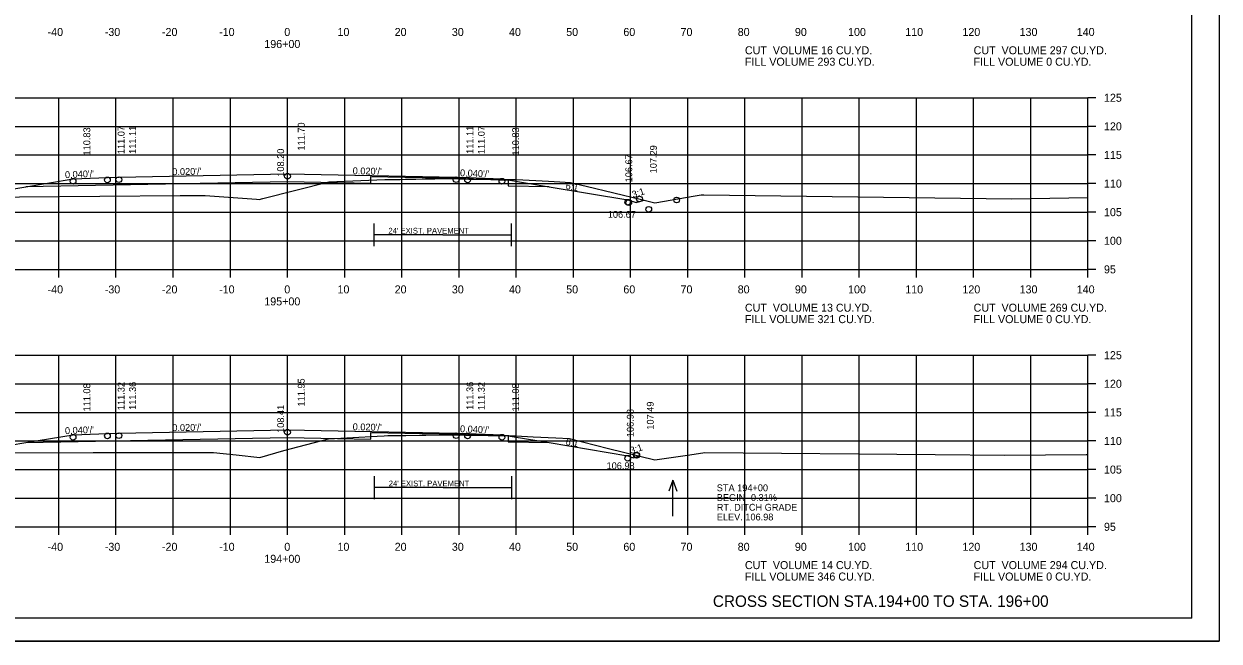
# Model space of a CAD drawing. Extents: x 1175611 to 1176402, y -433344 to -416213.
# Drawn here: x 1175734.9 to 1175943.9, y -425876.7 to -425768.8 of the extents above; entities that cross this region are included whole.
import ezdxf

# ---------------------------------------------------------------- set-up
doc = ezdxf.new("R2010")
doc.units = 0
for name, color, linetype in [('Default', 7, 'Continuous'), ('R_Alt Surface', 7, 'Continuous'), ('R_Axis', 7, 'Continuous'), ('R_Axis Annot', 7, 'Continuous'), ('R_Border', 7, 'Continuous'), ('R_Draft', 7, 'Continuous'), ('R_Exist Surface', 7, 'Continuous'), ('R_Fin Surface', 7, 'Continuous'), ('R_Grid', 7, 'Continuous'), ('R_No Plot', 7, 'Continuous'), ('R_Water Annot', 7, 'Continuous'), ('R_Xsect Elev', 7, 'Continuous'), ('R_Xsect Slope', 7, 'Continuous')]:
    doc.layers.add(name, color=color, linetype=linetype)

msp = doc.modelspace()

# ---------------------------------------------------------------- linework, layer by layer
at = {"layer": 'R_Alt Surface'}
for p, q in [((1175808.12, -425805.69), (1175796.12, -425805.69)), ((1175808.12, -425805.69), (1175820.12, -425805.69)), ((1175808.18, -425849.87), (1175796.18, -425849.87)), ((1175808.18, -425849.87), (1175820.18, -425849.87))]:
    msp.add_line(p, q, dxfattribs=at)
for points in [[(1175735.22, -425797.26), (1175780.97, -425796.35), (1175795.55, -425796.64), (1175795.55, -425795.48), (1175810.47, -425795.77), (1175819.55, -425796.1), (1175819.55, -425797.12), (1175826.73, -425797.26)], [(1175796.12, -425807.69), (1175796.12, -425803.69)], [(1175820.12, -425807.69), (1175820.12, -425803.69)], [(1175735.22, -425842.01), (1175780.97, -425841.1), (1175795.54, -425841.39), (1175795.54, -425840.22), (1175810.46, -425840.52), (1175819.54, -425840.85), (1175819.54, -425841.87), (1175826.72, -425842.01)], [(1175796.18, -425851.87), (1175796.18, -425847.87)], [(1175820.18, -425851.87), (1175820.18, -425847.87)]]:
    msp.add_lwpolyline(points, dxfattribs=at)
at = {"layer": 'R_Axis'}
for p, q in [((1175920.97, -425811.72), (1175920.97, -425781.72)), ((1175922.37, -425781.72), (1175920.97, -425781.72)), ((1175922.37, -425786.72), (1175920.97, -425786.72)), ((1175922.37, -425791.72), (1175920.97, -425791.72)), ((1175922.37, -425796.72), (1175920.97, -425796.72)), ((1175922.37, -425801.72), (1175920.97, -425801.72)), ((1175922.37, -425806.72), (1175920.97, -425806.72)), ((1175640.97, -425811.72), (1175920.97, -425811.72)), ((1175740.97, -425813.12), (1175740.97, -425811.72)), ((1175750.97, -425813.12), (1175750.97, -425811.72)), ((1175760.97, -425813.12), (1175760.97, -425811.72)), ((1175770.97, -425813.12), (1175770.97, -425811.72)), ((1175780.97, -425813.12), (1175780.97, -425811.72)), ((1175790.97, -425813.12), (1175790.97, -425811.72)), ((1175800.97, -425813.12), (1175800.97, -425811.72)), ((1175810.97, -425813.12), (1175810.97, -425811.72)), ((1175820.97, -425813.12), (1175820.97, -425811.72)), ((1175830.97, -425813.12), (1175830.97, -425811.72)), ((1175840.97, -425813.12), (1175840.97, -425811.72)), ((1175850.97, -425813.12), (1175850.97, -425811.72)), ((1175860.97, -425813.12), (1175860.97, -425811.72)), ((1175870.97, -425813.12), (1175870.97, -425811.72)), ((1175880.97, -425813.12), (1175880.97, -425811.72)), ((1175890.97, -425813.12), (1175890.97, -425811.72)), ((1175900.97, -425813.12), (1175900.97, -425811.72)), ((1175910.97, -425813.12), (1175910.97, -425811.72)), ((1175920.97, -425813.12), (1175920.97, -425811.72)), ((1175922.37, -425811.72), (1175920.97, -425811.72)), ((1175920.97, -425856.72), (1175920.97, -425826.72)), ((1175922.37, -425826.72), (1175920.97, -425826.72)), ((1175922.37, -425831.72), (1175920.97, -425831.72)), ((1175922.37, -425836.72), (1175920.97, -425836.72)), ((1175922.37, -425841.72), (1175920.97, -425841.72)), ((1175922.37, -425846.72), (1175920.97, -425846.72)), ((1175922.37, -425851.72), (1175920.97, -425851.72)), ((1175640.97, -425856.72), (1175920.97, -425856.72)), ((1175740.97, -425858.12), (1175740.97, -425856.72)), ((1175750.97, -425858.12), (1175750.97, -425856.72)), ((1175760.97, -425858.12), (1175760.97, -425856.72)), ((1175770.97, -425858.12), (1175770.97, -425856.72)), ((1175780.97, -425858.12), (1175780.97, -425856.72)), ((1175790.97, -425858.12), (1175790.97, -425856.72)), ((1175800.97, -425858.12), (1175800.97, -425856.72)), ((1175810.97, -425858.12), (1175810.97, -425856.72)), ((1175820.97, -425858.12), (1175820.97, -425856.72)), ((1175830.97, -425858.12), (1175830.97, -425856.72)), ((1175840.97, -425858.12), (1175840.97, -425856.72)), ((1175850.97, -425858.12), (1175850.97, -425856.72)), ((1175860.97, -425858.12), (1175860.97, -425856.72)), ((1175870.97, -425858.12), (1175870.97, -425856.72)), ((1175880.97, -425858.12), (1175880.97, -425856.72)), ((1175890.97, -425858.12), (1175890.97, -425856.72)), ((1175900.97, -425858.12), (1175900.97, -425856.72)), ((1175910.97, -425858.12), (1175910.97, -425856.72)), ((1175920.97, -425858.12), (1175920.97, -425856.72)), ((1175922.37, -425856.72), (1175920.97, -425856.72))]:
    msp.add_line(p, q, dxfattribs=at)
at = {"layer": 'R_Border'}
for q in [(1175939.15, -425667.26), (1175622.97, -425872.72)]:
    msp.add_line((1175939.15, -425872.72), q, dxfattribs=at)
at = {"layer": 'R_Exist Surface'}
for points in [[(1175719.99, -425799.13), (1175762.2, -425798.81), (1175766.55, -425798.79), (1175775.55, -425799.47), (1175776.04, -425799.5), (1175776.64, -425799.35), (1175788.21, -425796.44), (1175795.22, -425796.14), (1175798.02, -425796.02), (1175798.72, -425796.01), (1175799.48, -425796), (1175800.67, -425795.99), (1175801.59, -425795.97), (1175803.44, -425795.93), (1175805.08, -425795.9), (1175806.71, -425795.88), (1175808.35, -425795.85), (1175808.79, -425795.84), (1175809.13, -425795.85), (1175809.35, -425795.85), (1175811.19, -425795.9), (1175812.69, -425795.94), (1175813.96, -425795.94), (1175815.49, -425795.95), (1175817.12, -425795.98), (1175819.2, -425796.01), (1175820.01, -425796.01), (1175820.89, -425796.01), (1175820.96, -425796.01), (1175821.03, -425796.01), (1175826.59, -425796.32), (1175828.58, -425796.43), (1175830.44, -425796.53), (1175833.22, -425797.17), (1175842.91, -425799.51), (1175845.2, -425800.06), (1175852.29, -425798.87), (1175853.3, -425798.7), (1175853.79, -425798.71), (1175907.63, -425799.37), (1175920.97, -425799.18)], [(1175714.3, -425843.8), (1175746.99, -425843.76), (1175768, -425843.74), (1175771.98, -425844.13), (1175776.13, -425844.59), (1175780.32, -425843.38), (1175788.16, -425841.32), (1175796.66, -425840.86), (1175797.9, -425840.8), (1175798.53, -425840.79), (1175801.21, -425840.76), (1175801.64, -425840.75), (1175804.05, -425840.7), (1175805.19, -425840.69), (1175809.23, -425840.65), (1175809.28, -425840.65), (1175809.57, -425840.64), (1175812.15, -425840.7), (1175812.93, -425840.71), (1175815.34, -425840.73), (1175816.04, -425840.74), (1175819.1, -425840.78), (1175819.69, -425840.79), (1175820.69, -425840.8), (1175820.88, -425840.8), (1175823.91, -425840.97), (1175827.89, -425841.18), (1175830.3, -425841.31), (1175837.09, -425843.01), (1175845.24, -425845.04), (1175851.34, -425844.14), (1175853.95, -425843.76), (1175894.22, -425844.07), (1175906.44, -425844.18), (1175920.67, -425844.07), (1175920.97, -425844.07)]]:
    msp.add_lwpolyline(points, dxfattribs=at)
at = {"layer": 'R_Fin Surface'}
for points in [[(1175717.23, -425799.09), (1175720.05, -425800.03), (1175721.47, -425799.55), (1175735.2, -425797.27), (1175743.47, -425795.89), (1175749.47, -425795.65), (1175751.47, -425795.61), (1175780.97, -425795.02), (1175810.47, -425795.61), (1175812.47, -425795.65), (1175818.47, -425795.89), (1175826.75, -425797.27), (1175840.47, -425799.55), (1175841.96, -425800.05), (1175843.3, -425799.6)], [(1175717.32, -425843.7), (1175720.3, -425844.69), (1175721.47, -425844.3), (1175735.2, -425842.01), (1175743.47, -425840.64), (1175749.47, -425840.4), (1175751.47, -425840.36), (1175780.97, -425839.77), (1175810.47, -425840.36), (1175812.47, -425840.4), (1175818.47, -425840.64), (1175826.74, -425842.01), (1175840.47, -425844.3), (1175840.47, -425844.3), (1175841.49, -425844.64), (1175842.58, -425844.28)]]:
    msp.add_lwpolyline(points, dxfattribs=at)
at = {"layer": 'R_Grid'}
for p, q in [((1175640.97, -425781.72), (1175920.97, -425781.72)), ((1175740.97, -425811.72), (1175740.97, -425781.72)), ((1175750.97, -425811.72), (1175750.97, -425781.72)), ((1175760.97, -425811.72), (1175760.97, -425781.72)), ((1175770.97, -425811.72), (1175770.97, -425781.72)), ((1175780.97, -425811.72), (1175780.97, -425781.72)), ((1175790.97, -425811.72), (1175790.97, -425781.72)), ((1175800.97, -425811.72), (1175800.97, -425781.72)), ((1175810.97, -425811.72), (1175810.97, -425781.72)), ((1175820.97, -425811.72), (1175820.97, -425781.72)), ((1175830.97, -425811.72), (1175830.97, -425781.72)), ((1175840.97, -425811.72), (1175840.97, -425781.72)), ((1175850.97, -425811.72), (1175850.97, -425781.72)), ((1175860.97, -425811.72), (1175860.97, -425781.72)), ((1175870.97, -425811.72), (1175870.97, -425781.72)), ((1175880.97, -425811.72), (1175880.97, -425781.72)), ((1175890.97, -425811.72), (1175890.97, -425781.72)), ((1175900.97, -425811.72), (1175900.97, -425781.72)), ((1175910.97, -425811.72), (1175910.97, -425781.72)), ((1175920.97, -425811.72), (1175920.97, -425781.72)), ((1175640.97, -425786.72), (1175920.97, -425786.72)), ((1175640.97, -425791.72), (1175920.97, -425791.72)), ((1175640.97, -425796.72), (1175920.97, -425796.72)), ((1175640.97, -425801.72), (1175920.97, -425801.72)), ((1175640.97, -425806.72), (1175920.97, -425806.72)), ((1175640.97, -425811.72), (1175920.97, -425811.72)), ((1175640.97, -425826.72), (1175920.97, -425826.72)), ((1175740.97, -425856.72), (1175740.97, -425826.72)), ((1175750.97, -425856.72), (1175750.97, -425826.72)), ((1175760.97, -425856.72), (1175760.97, -425826.72)), ((1175770.97, -425856.72), (1175770.97, -425826.72)), ((1175780.97, -425856.72), (1175780.97, -425826.72)), ((1175790.97, -425856.72), (1175790.97, -425826.72)), ((1175800.97, -425856.72), (1175800.97, -425826.72)), ((1175810.97, -425856.72), (1175810.97, -425826.72)), ((1175820.97, -425856.72), (1175820.97, -425826.72)), ((1175830.97, -425856.72), (1175830.97, -425826.72)), ((1175840.97, -425856.72), (1175840.97, -425826.72)), ((1175850.97, -425856.72), (1175850.97, -425826.72)), ((1175860.97, -425856.72), (1175860.97, -425826.72)), ((1175870.97, -425856.72), (1175870.97, -425826.72)), ((1175880.97, -425856.72), (1175880.97, -425826.72)), ((1175890.97, -425856.72), (1175890.97, -425826.72)), ((1175900.97, -425856.72), (1175900.97, -425826.72)), ((1175910.97, -425856.72), (1175910.97, -425826.72)), ((1175920.97, -425856.72), (1175920.97, -425826.72)), ((1175640.97, -425831.72), (1175920.97, -425831.72)), ((1175640.97, -425836.72), (1175920.97, -425836.72)), ((1175640.97, -425841.72), (1175920.97, -425841.72)), ((1175640.97, -425846.72), (1175920.97, -425846.72)), ((1175640.97, -425851.72), (1175920.97, -425851.72)), ((1175640.97, -425856.72), (1175920.97, -425856.72))]:
    msp.add_line(p, q, dxfattribs=at)
at = {"layer": 'R_No Plot'}
msp.add_line((1175610.57, -425876.7), (1175943.91, -425876.7), dxfattribs=at)
msp.add_lwpolyline([(1175610.57, -425663.37), (1175943.91, -425663.37), (1175943.91, -425876.7), (1175610.57, -425876.7)], close=True, dxfattribs=at)
for centre in [(1175743.47, -425796.32), (1175743.47, -425796.32), (1175749.47, -425796.08), (1175749.47, -425796.08), (1175751.47, -425796.04), (1175751.47, -425796.04), (1175780.97, -425795.45), (1175780.97, -425795.45), (1175810.47, -425796.04), (1175810.47, -425796.04), (1175812.47, -425796.08), (1175812.47, -425796.08), (1175818.47, -425796.32), (1175818.47, -425796.32), (1175840.47, -425799.99), (1175840.47, -425799.99), (1175840.65, -425800.05), (1175840.65, -425800.05), (1175842.53, -425799.42), (1175842.53, -425799.42), (1175849.03, -425799.59), (1175844.15, -425801.22), (1175780.97, -425840.2), (1175780.97, -425840.2), (1175743.47, -425841.07), (1175743.47, -425841.07), (1175749.47, -425840.83), (1175749.47, -425840.83), (1175751.47, -425840.79), (1175751.47, -425840.79), (1175810.47, -425840.79), (1175810.47, -425840.79), (1175812.47, -425840.83), (1175812.47, -425840.83), (1175818.47, -425841.07), (1175818.47, -425841.07), (1175842, -425844.23), (1175842, -425844.23), (1175842.05, -425844.21), (1175840.47, -425844.74), (1175840.47, -425844.74), (1175840.47, -425844.74), (1175840.47, -425844.74)]:
    msp.add_circle(centre, 0.5, dxfattribs=at)
at = {"layer": 'R_Water Annot'}
for p, q in [((1175848.38, -425848.56), (1175847.68, -425850.48)), ((1175848.38, -425854.84), (1175848.38, -425848.56)), ((1175848.38, -425848.56), (1175849.08, -425850.48))]:
    msp.add_line(p, q, dxfattribs=at)

# ---------------------------------------------------------------- texts
at = {"layer": 'Default'}
for s, p in [('CUT  VOLUME 16 CU.YD.', (1175860.97, -425774.12)), ('CUT  VOLUME 297 CU.YD.', (1175900.97, -425774.12)), ('FILL VOLUME 293 CU.YD.', (1175860.97, -425776.12)), ('FILL VOLUME 0 CU.YD.', (1175900.97, -425776.12)), ('CUT  VOLUME 13 CU.YD.', (1175860.97, -425819.12)), ('CUT  VOLUME 269 CU.YD.', (1175900.97, -425819.12)), ('FILL VOLUME 321 CU.YD.', (1175860.97, -425821.12)), ('FILL VOLUME 0 CU.YD.', (1175900.97, -425821.12)), ('CUT  VOLUME 14 CU.YD.', (1175860.97, -425864.12)), ('CUT  VOLUME 294 CU.YD.', (1175900.97, -425864.12)), ('FILL VOLUME 346 CU.YD.', (1175860.97, -425866.12)), ('FILL VOLUME 0 CU.YD.', (1175900.97, -425866.12))]:
    msp.add_text(s, height=1.4, dxfattribs=at).set_placement(p)
at = {"layer": 'R_Alt Surface'}
for p in [(1175798.62, -425805.46), (1175798.68, -425849.65)]:
    msp.add_text("24' EXIST. PAVEMENT", height=1, dxfattribs=at).set_placement(p)
at = {"layer": 'R_Axis Annot'}
for s, p in [('-40', (1175739.01, -425770.92)), ('-30', (1175749.01, -425770.92)), ('-20', (1175759.01, -425770.92)), ('-10', (1175769.01, -425770.92)), ('0', (1175780.41, -425770.92)), ('10', (1175789.71, -425770.92)), ('20', (1175799.71, -425770.92)), ('30', (1175809.71, -425770.92)), ('40', (1175819.71, -425770.92)), ('50', (1175829.71, -425770.92)), ('60', (1175839.71, -425770.92)), ('70', (1175849.71, -425770.92)), ('80', (1175859.71, -425770.92)), ('90', (1175869.71, -425770.92)), ('100', (1175879.01, -425770.92)), ('110', (1175889.01, -425770.92)), ('120', (1175899.01, -425770.92)), ('130', (1175909.01, -425770.92)), ('140', (1175919.01, -425770.92)), ('196+00', (1175776.91, -425773.02)), ('125', (1175923.77, -425782.42)), ('120', (1175923.77, -425787.42)), ('115', (1175923.77, -425792.42)), ('110', (1175923.77, -425797.42)), ('105', (1175923.77, -425802.42)), ('100', (1175923.77, -425807.42)), ('95', (1175923.77, -425812.42)), ('-40', (1175739.01, -425815.92)), ('-30', (1175749.01, -425815.92)), ('-20', (1175759.01, -425815.92)), ('-10', (1175769.01, -425815.92)), ('0', (1175780.41, -425815.92)), ('10', (1175789.71, -425815.92)), ('20', (1175799.71, -425815.92)), ('30', (1175809.71, -425815.92)), ('40', (1175819.71, -425815.92)), ('50', (1175829.71, -425815.92)), ('60', (1175839.71, -425815.92)), ('70', (1175849.71, -425815.92)), ('80', (1175859.71, -425815.92)), ('90', (1175869.71, -425815.92)), ('100', (1175879.01, -425815.92)), ('110', (1175889.01, -425815.92)), ('120', (1175899.01, -425815.92)), ('130', (1175909.01, -425815.92)), ('140', (1175919.01, -425815.92)), ('195+00', (1175776.91, -425818.02)), ('125', (1175923.77, -425827.42)), ('120', (1175923.77, -425832.42)), ('115', (1175923.77, -425837.42)), ('110', (1175923.77, -425842.42)), ('105', (1175923.77, -425847.42)), ('100', (1175923.77, -425852.42)), ('95', (1175923.77, -425857.42)), ('-40', (1175739.01, -425860.92)), ('-30', (1175749.01, -425860.92)), ('-20', (1175759.01, -425860.92)), ('-10', (1175769.01, -425860.92)), ('0', (1175780.41, -425860.92)), ('10', (1175789.71, -425860.92)), ('20', (1175799.71, -425860.92)), ('30', (1175809.71, -425860.92)), ('40', (1175819.71, -425860.92)), ('50', (1175829.71, -425860.92)), ('60', (1175839.71, -425860.92)), ('70', (1175849.71, -425860.92)), ('80', (1175859.71, -425860.92)), ('90', (1175869.71, -425860.92)), ('100', (1175879.01, -425860.92)), ('110', (1175889.01, -425860.92)), ('120', (1175899.01, -425860.92)), ('130', (1175909.01, -425860.92)), ('140', (1175919.01, -425860.92)), ('194+00', (1175776.91, -425863.02))]:
    msp.add_text(s, height=1.4, dxfattribs=at).set_placement(p)
at = {"layer": 'R_Draft'}
msp.add_text('CROSS SECTION STA.194+00 TO STA. 196+00', height=2, dxfattribs=at).set_placement((1175855.37, -425870.72))
at = {"layer": 'R_Water Annot'}
for s, p in [('STA 194+00', (1175856.05, -425850.51)), ('BEGIN -0.31%', (1175856.05, -425852.21)), ('RT. DITCH GRADE', (1175856.05, -425853.91)), ('ELEV. 106.98', (1175856.05, -425855.61))]:
    msp.add_text(s, height=1.2, dxfattribs=at).set_placement(p)
at = {"layer": 'R_Xsect Elev'}
for s, p in [('110.83', (1175746.47, -425791.81)), ('111.07', (1175752.47, -425791.57)), ('111.11', (1175754.47, -425791.53)), ('111.70', (1175783.97, -425790.94)), ('111.11', (1175813.47, -425791.53)), ('111.07', (1175815.47, -425791.57)), ('110.83', (1175821.47, -425791.81)), ('108.20', (1175780.37, -425795.52)), ('106.67', (1175841.26, -425796.5)), ('107.29', (1175845.56, -425794.93)), ('111.36', (1175754.47, -425836.28)), ('111.95', (1175783.97, -425835.69)), ('111.36', (1175813.47, -425836.28)), ('111.08', (1175746.47, -425836.56)), ('111.32', (1175752.47, -425836.32)), ('111.32', (1175815.47, -425836.32)), ('111.08', (1175821.47, -425836.56)), ('108.41', (1175780.37, -425840.31)), ('107.49', (1175845.02, -425839.74)), ('106.98', (1175841.52, -425841.05))]:
    msp.add_text(s, height=1.2, rotation=90, dxfattribs=at).set_placement(p)
for s, p in [('106.67', (1175836.99, -425802.71)), ('106.98', (1175836.77, -425846.66))]:
    msp.add_text(s, height=1.2, dxfattribs=at).set_placement(p)
at = {"layer": 'R_Xsect Slope'}
for s, rotation, p in [("0.040'/'", 2.2906, (1175742.07, -425795.78)), ("0.020'/'", 1.1458, (1175760.83, -425795.26)), ("0.020'/'", 358.8542, (1175792.36, -425795.08)), ("0.040'/'", 357.7094, (1175811.12, -425795.43)), ('6:1', 350.5377, (1175829.55, -425797.66)), ('3:1', 18.4349, (1175841.43, -425799.26)), ("0.040'/'", 2.2906, (1175742.07, -425840.53)), ("0.020'/'", 1.1458, (1175760.83, -425840.01)), ("0.020'/'", 358.8542, (1175792.36, -425839.83)), ("0.040'/'", 357.7094, (1175811.12, -425840.18)), ('6:1', 350.5377, (1175829.55, -425842.41)), ('3:1', 18.4349, (1175841.08, -425844.01))]:
    msp.add_text(s, height=1.2, rotation=rotation, dxfattribs=at).set_placement(p)

doc.saveas('drawing.dxf')
